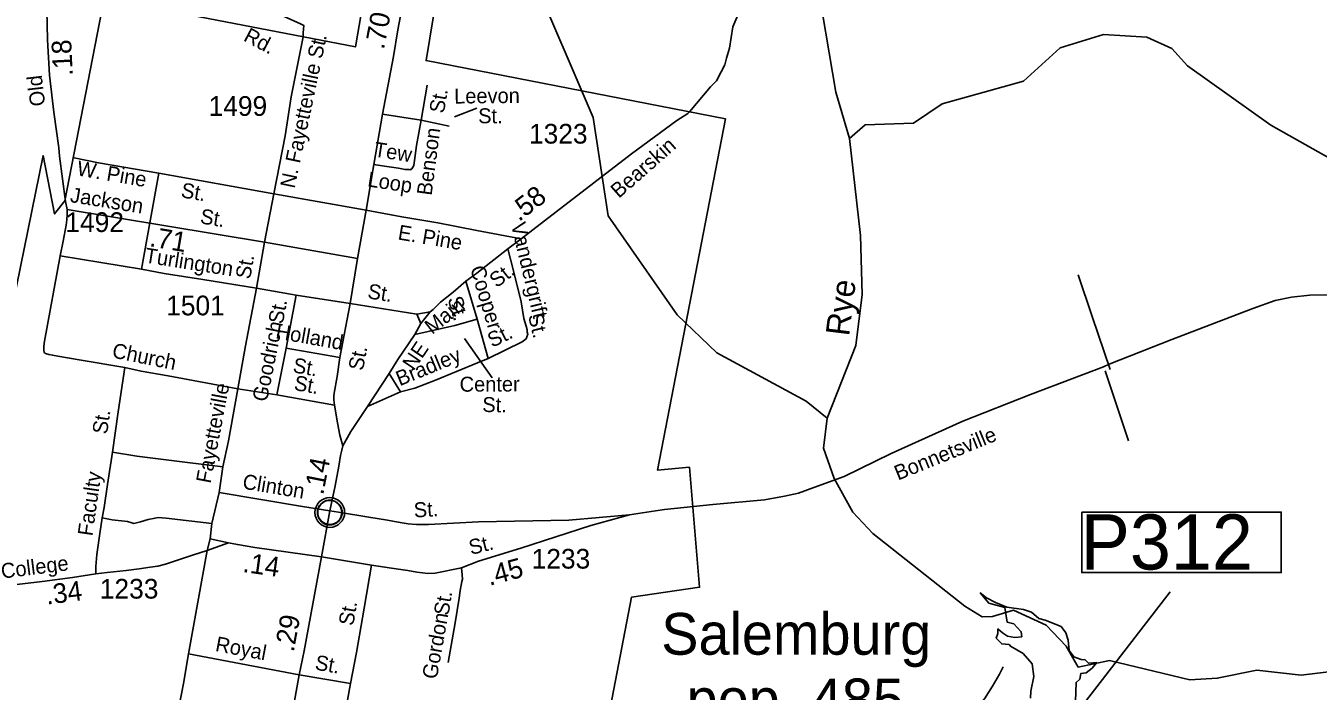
# Model space of a CAD drawing. Extents: x 2093524 to 2270757, y 289120 to 570408.
# Drawn here: x 2146913 to 2155115, y 460049 to 464272 of the extents above; entities that cross this region are included whole.
import ezdxf

# ---------------------------------------------------------------- set-up
doc = ezdxf.new("R2010")
doc.units = 0
for name, color, linetype in [('Exist Boundary Political City Limit New', 7, 'Continuous'), ('Exist Civil Demographics City Label', 7, 'Continuous'), ('Exist Civil Demographics City Population Label', 7, 'Continuous'), ('Exist Civil Demographics Community CELL', 7, 'Continuous'), ('Exist Hydrographic Creek Single Shore', 7, 'Continuous'), ('Exist Hydrographic Lake Shore', 7, 'Continuous'), ('Exist Hydrographic Misc Water Feature', 7, 'Continuous'), ('Exist Hydrographic Pond Over 1500 Sq Ft', 7, 'Continuous'), ('Exist Hydrographic Stream', 7, 'Continuous'), ('Exist Hydrographic Swamp Label', 7, 'Continuous'), ('Exist Road Non-System Type 51', 7, 'Continuous'), ('Exist Road Non-System Type 51 Label', 7, 'Continuous'), ('Exist Road Primary NC Attributed', 7, 'Continuous'), ('Exist Road Primary NC Label', 7, 'Continuous'), ('Exist Road Primary NC Mileage Hundredths English Label', 7, 'Continuous'), ('Exist Road Secondary Mileage Hundredths English Label', 7, 'Continuous'), ('Exist Road Secondary Structure Pipe Number Label', 7, 'Continuous'), ('Exist Road Secondary Type 51 Attributed', 7, 'Continuous'), ('Exist Road Secondary Type 51 Label', 7, 'Continuous'), ('Exist Road Secondary Type 51 Number Label', 7, 'Continuous'), ('Map Preparation Boundary City Limit Buffer Line', 7, 'Continuous')]:
    doc.layers.add(name, color=color, linetype=linetype)

msp = doc.modelspace()

# ---------------------------------------------------------------- linework, layer by layer
at = {"layer": 'Exist Boundary Political City Limit New'}
for points in [[(2149646.5, 465225.4), (2149453, 464050.8), (2151354.5, 463680.8), (2150922.5, 461450.7), (2151124.5, 461471.5), (2151188.8, 460708.1), (2150757.5, 460646.4), (2150572.8, 459687)], [(2146517.8, 460975), (2147022.5, 463448.8), (2147095.2, 463078), (2147160.8, 463160.9), (2147411, 464447.9), (2149004.2, 464138), (2149184, 465187.3)]]:
    msp.add_lwpolyline(points, dxfattribs=at)
at = {"layer": 'Exist Civil Demographics Community CELL'}
msp.add_lwpolyline([(2148764.5, 461195.6), (2148765.5, 461201.2), (2148767.3, 461207.7), (2148770.2, 461214.9), (2148773.1, 461220.7), (2148776.5, 461226.4), (2148780.2, 461231.5), (2148784.2, 461235.9), (2148788.8, 461240.5), (2148794.3, 461245.1), (2148799.7, 461248.7), (2148804.6, 461251.6), (2148809.7, 461254.1), (2148815.1, 461256.4), (2148820.8, 461258.2), (2148825.1, 461259.3), (2148829.9, 461260.1), (2148834.1, 461260.8), (2148840.4, 461261.1), (2148844.9, 461260.9), (2148850.5, 461260.7), (2148855.4, 461260), (2148860.3, 461259), (2148865.3, 461257.6), (2148870.5, 461255.6), (2148877.2, 461252.7), (2148883.4, 461249.2), (2148888.5, 461245.7), (2148893.7, 461241.6), (2148897, 461238.5), (2148901.1, 461234.1), (2148905, 461229.4), (2148908, 461224.8), (2148911.2, 461219.8), (2148913.6, 461214.7), (2148915.6, 461209.7), (2148917.2, 461204.6), (2148918.5, 461200.1), (2148919.6, 461194), (2148920.2, 461189.3), (2148920.5, 461183.3), (2148920.3, 461177.5), (2148919.7, 461171.8), (2148918.8, 461166.3), (2148917.1, 461160.2), (2148915.3, 461154.3), (2148913, 461149.3), (2148909.8, 461143.3), (2148906.5, 461138), (2148903.1, 461133.3), (2148898.8, 461128.5), (2148893.6, 461123.6), (2148888.5, 461119.4), (2148883.5, 461116), (2148879.2, 461113.5), (2148872.4, 461110.3), (2148865.2, 461107.5), (2148859.3, 461106.1), (2148852.7, 461104.8), (2148848.3, 461104.3), (2148843.8, 461104), (2148838.2, 461104), (2148833.9, 461104.5), (2148828.3, 461105.2), (2148822.4, 461106.5), (2148817.8, 461107.8), (2148812.6, 461109.7), (2148808, 461111.7), (2148804.1, 461113.9), (2148797.3, 461118), (2148791.7, 461122.3), (2148786.8, 461126.7), (2148782.3, 461131.6), (2148779.1, 461135.6), (2148776.2, 461139.7), (2148772.1, 461146.8), (2148770.4, 461150.4), (2148768.6, 461154.4), (2148766.1, 461162.6), (2148764.5, 461169.6), (2148763.8, 461174.8), (2148763.5, 461181.1), (2148763.4, 461185.8), (2148764, 461192.3)], close=True, dxfattribs=at)
for centre, radius in [((2148842.1, 461183.1), 94.3), ((2148841.9, 461183.4), 76.7)]:
    msp.add_circle(centre, radius, dxfattribs=at)
at = {"layer": 'Exist Hydrographic Creek Single Shore'}
for points in [[(2151999.5, 461781.3), (2151865.4, 461888.9), (2151297.4, 462195.5), (2151046.4, 462436.7), (2150609.4, 463065.5), (2150514.5, 463690.6), (2150117.5, 464613.8), (2149982.4, 464869.1), (2149840.5, 465062.2), (2149763.4, 465093.3)], [(2152139.5, 463556.4), (2152054.4, 463850.1), (2151925.4, 464613.7)], [(2151999.5, 461781.3), (2152180.5, 462243.5), (2152220.5, 462567.4), (2152209.4, 462941.6), (2152139.5, 463556.4)], [(2153048.5, 460523.6), (2152981.5, 460521.7), (2152872.6, 460589.5), (2152287.6, 461050.6), (2152161.5, 461184.3), (2152043.6, 461399.8), (2151975.5, 461591.5), (2151999.5, 461781.3)]]:
    msp.add_lwpolyline(points, dxfattribs=at)
at = {"layer": 'Exist Hydrographic Lake Shore'}
msp.add_lwpolyline([(2153591.5, 460201.1), (2153515.4, 460333.8), (2153389.5, 460467.6), (2153181.6, 460563.6), (2153048.5, 460523.6)], dxfattribs=at)
at = {"layer": 'Exist Hydrographic Misc Water Feature'}
msp.add_lwpolyline([(2153591.5, 460201.1), (2153791.4, 460243), (2154300.6, 460121.3), (2154474.4, 460130.9), (2154724.6, 460181.7), (2155007.6, 460149.7), (2155232.5, 460178)], dxfattribs=at)
at = {"layer": 'Exist Hydrographic Pond Over 1500 Sq Ft'}
msp.add_lwpolyline([(2153572.4, 459923.4), (2153578.9, 460105), (2153602.9, 460125.3), (2153608.4, 460160.3), (2153643.4, 460165.9), (2153680.3, 460195.4), (2153709.8, 460230.4), (2153656.3, 460226.7), (2153636.1, 460247), (2153610.2, 460250.7), (2153564.1, 460267.3), (2153534.6, 460307.9), (2153529.1, 460372.4), (2153514.3, 460418.5), (2153483, 460459.1), (2153381.6, 460499.7), (2153341, 460510.7), (2153294.9, 460551.3), (2153245.1, 460567.9), (2153138.1, 460582.7), (2153068, 460612.2), (2153010.9, 460641.7), (2152970.3, 460673), (2153025.6, 460608.5), (2153127, 460580.8), (2153141.8, 460486.8), (2153182.4, 460475.7), (2153230.3, 460425.9), (2153234, 460394.6), (2153189.8, 460389), (2153143.6, 460398.2), (2153112.3, 460418.5), (2153082.8, 460444.3), (2153082.8, 460414.8), (2153071.7, 460385.3), (2153106.8, 460348.4), (2153152.9, 460344.8), (2153162.1, 460333.7), (2153243.2, 460287.6), (2153300.4, 460223), (2153309.6, 460141.9), (2153291.2, 460049.7), (2153289.3, 460003.6)], dxfattribs=at)
at = {"layer": 'Exist Hydrographic Stream'}
msp.add_lwpolyline([(2152139.5, 463556.4), (2152239.4, 463643), (2152547.4, 463653.3), (2152729.5, 463777.5), (2153245.4, 463921.4), (2153477.5, 464133.2), (2153752.5, 464216.2), (2154027.4, 464200.9), (2154185.5, 464128.8), (2154286.4, 464018.6), (2154813.4, 463640.7), (2155448.4, 463283.5)], dxfattribs=at)
at = {"layer": 'Exist Road Non-System Type 51'}
for p, q in [((2149460.6, 463894.5), (2149422.1, 463673.3)), ((2149176.9, 463710.2), (2149422.1, 463673.3)), ((2149422.1, 463673.3), (2149599.4, 463635.7)), ((2147699.3, 463021.9), (2147757.6, 463336.7)), ((2147757.6, 463336.7), (2148486.9, 463206.1)), ((2148428.7, 462899.3), (2148486.9, 463206.1)), ((2148486.9, 463206.1), (2149072.7, 463102.4)), ((2147647.4, 462726.9), (2147699.3, 463021.9)), ((2148428.7, 462899.3), (2149018.6, 462795.5)), ((2147131.1, 462811.3), (2147647.4, 462726.9)), ((2148376.9, 462606.3), (2148627.9, 462561.3)), ((2149705.6, 462651.7), (2149777.6, 462410.1)), ((2148565.2, 462226.6), (2148627.9, 462561.3)), ((2148627.9, 462561.3), (2148970.9, 462510.5)), ((2148970.9, 462510.5), (2149393.5, 462442)), ((2149393.5, 462442), (2149479.7, 462456.3)), ((2149420.3, 462381.5), (2149393.5, 462442)), ((2149777.6, 462410.1), (2149846.2, 462160.3)), ((2148505.3, 461929.9), (2148565.2, 462226.6)), ((2148565.2, 462226.6), (2148906, 462165.8)), ((2149217.9, 462065.6), (2149291.6, 461948.1)), ((2153763.4, 462082.5), (2153911.6, 461637.3)), ((2148258.1, 461968.8), (2148505.3, 461929.9)), ((2148505.3, 461929.9), (2148871.9, 461864.5)), ((2149081.8, 461856.3), (2149291.6, 461948.1)), ((2147946.4, 460285.3), (2148063.5, 460940.8)), ((2148063.5, 460940.8), (2148198.5, 460990.1)), ((2147946.4, 460285.3), (2148647.7, 460153.2)), ((2148647.7, 460153.2), (2148972.5, 460096.7)), ((2148843.6, 459353.4), (2148972.5, 460096.7))]:
    msp.add_line(p, q, dxfattribs=at)
for points in [[(2148486.9, 463206.1), (2148558.2, 463572.6), (2148597.2, 463821.8), (2148673.9, 464202.2)], [(2149122.5, 463391.3), (2149188.3, 463382), (2149278, 463368.2), (2149319.9, 463359.4), (2149343.8, 463358.9), (2149357.8, 463358.6), (2149351.9, 463360.7), (2149362, 463364.5), (2149376.4, 463386.2), (2149392.9, 463511.9), (2149422.1, 463673.3)], [(2147213.9, 463434.1), (2147219.5, 463433.4), (2147374.9, 463402.3), (2147757.6, 463336.7)], [(2147131.1, 462811.3), (2147149, 462904.9), (2147169, 463006.5), (2147173.7, 463040.4), (2147176.3, 463072.3), (2147175, 463106.4)], [(2149072.7, 463102.4), (2149299.9, 463059.8), (2149527.1, 463021.3), (2149775, 462973.4), (2150055.6, 462919.4)], [(2149972, 462856.8), (2150006.8, 462725.2), (2150056.1, 462519.5), (2150072.7, 462413.6), (2150088.8, 462365.7), (2150094.9, 462341.6), (2150094.9, 462327.8), (2150099.2, 462313.7), (2150095.1, 462303.6), (2150089.2, 462285.6), (2150063.5, 462265.5), (2149846.2, 462160.3)], [(2147540.9, 462103.2), (2147251.9, 462150.9), (2147116.4, 462175.6), (2147082.5, 462182.3), (2147058.6, 462186.8), (2147038.7, 462191.2), (2147030.8, 462197.4), (2147028.9, 462201.4), (2147027.1, 462211.4), (2147027.6, 462239.4), (2147032.3, 462271.3), (2147131.1, 462811.3)], [(2147647.4, 462726.9), (2147790.8, 462700.1), (2148036, 462661.2), (2148376.9, 462606.3)], [(2153591.8, 462691.2), (2153681.3, 462425.9), (2153795.4, 462090.7)], [(2149380.9, 462312.3), (2149636, 462369.2), (2149777.6, 462410.1)], [(2147462.1, 461566.8), (2147499.2, 461822), (2147540.9, 462103.2)], [(2147540.9, 462103.2), (2147644.4, 462079.1), (2147815.8, 462049.7), (2148258.1, 461968.8)], [(2149291.6, 461948.1), (2149382.1, 461972.3), (2149513.1, 462023.7), (2149779, 462132.5), (2149846.2, 462160.3)], [(2147397.7, 461148.1), (2147411.1, 461213.9), (2147432, 461361.4), (2147462.1, 461566.8)], [(2147462.1, 461566.8), (2147617.6, 461539.7), (2147922.8, 461501.6), (2148164.2, 461472.7)], [(2148842.5, 461193.2), (2148669.1, 461220.7), (2148140.9, 461309.2)], [(2148842.5, 461193.2), (2148898.3, 461184.1), (2149089.7, 461154.3), (2149209.3, 461133.9), (2149277, 461122.5), (2149338.8, 461111.3), (2149392.7, 461106.2), (2149468.7, 461106.7), (2149785.1, 461123.6), (2150359.7, 461133.4), (2150745.2, 461168.7)], [(2147356.6, 460793), (2147357.6, 460841), (2147363.1, 460916.9), (2147381.8, 461050.5), (2147397.7, 461148.1)], [(2147397.7, 461148.1), (2147461.5, 461136.9), (2147557.3, 461124.9), (2147585.1, 461116.4), (2147599, 461114.1), (2147641.2, 461123.3), (2147689.5, 461138.3), (2147733.7, 461147.4), (2147753.8, 461151), (2147803.7, 461148), (2148093, 461112.2)], [(2148972.5, 460096.7), (2149012.5, 460293.9), (2149060.1, 460574.9), (2149107.6, 460847.9)], [(2149593.1, 460230.3), (2149638.2, 460483.3), (2149663.3, 460638.8), (2149670.3, 460688.7), (2149679.4, 460744.5), (2149683.7, 460760.4), (2149682.3, 460788.4), (2149677.2, 460832.5)], [(2147811.6, 459546), (2147856.8, 459803.1), (2147912.7, 460098), (2147946.4, 460285.3)], [(2153116, 460203.4), (2153092.4, 460157.3), (2153048.9, 460081), (2152997.4, 460000.7), (2152951.8, 459948.5), (2152816.4, 459807.9), (2152617.8, 459617), (2152415.7, 459443.7), (2152396.8, 459427.5), (2152209.7, 459254.8)]]:
    msp.add_lwpolyline(points, dxfattribs=at)
at = {"layer": 'Exist Road Non-System Type 51 Label'}
for points in [[(2149775.2, 463748.6), (2149632.7, 463694.5)], [(2149873.5, 462037), (2149696.5, 462287.8)]]:
    msp.add_lwpolyline(points, dxfattribs=at)
at = {"layer": 'Exist Road Primary NC Attributed'}
for points in [[(2148924.8, 461605.5), (2148906.1, 461673.9), (2148891.7, 461752.1), (2148871.9, 461864.5), (2148868.6, 461898.6), (2148867.1, 461920.6), (2148869.5, 461940.6), (2148889.6, 462046.1), (2148906, 462165.8), (2148970.9, 462510.5), (2149018.6, 462795.5), (2149072.7, 463102.4), (2149122.5, 463391.3), (2149176.9, 463710.2), (2149246.2, 464076.8), (2149273.6, 464246.2), (2149313.9, 464459.4)], [(2148788.7, 460902.3), (2148842.5, 461193.2), (2148875.7, 461352.5), (2148900.2, 461476), (2148909.5, 461543.8), (2148918.2, 461577.6), (2148924.8, 461605.5)], [(2148514.8, 459410), (2148647.7, 460153.2), (2148678.7, 460304.6), (2148788.7, 460902.3)]]:
    msp.add_lwpolyline(points, dxfattribs=at)
at = {"layer": 'Exist Road Secondary Structure Pipe Number Label'}
msp.add_line((2152959.1, 459106.5), (2154176.6, 460679.9), dxfattribs=at)
msp.add_lwpolyline([(2153614.7, 461185.1), (2154880.8, 461185.1), (2154880.8, 460801.3), (2153614.7, 460801.3)], close=True, dxfattribs=at)
at = {"layer": 'Exist Road Secondary Type 51 Attributed'}
for points in [[(2147049.1, 464531.8), (2147046.3, 464370.8), (2147050.6, 464182.7), (2147064.1, 463958.5), (2147091.4, 463724), (2147122.8, 463497.4), (2147125.8, 463445.3), (2147164, 463156.6), (2147175, 463106.4), (2148428.7, 462899.3)], [(2148444.7, 464388.8), (2148468.4, 464374.3), (2148513.8, 464351.4), (2148552.9, 464331), (2148656, 464285.4), (2148676.8, 464274.7), (2148673.3, 464228.2), (2148673.9, 464202.2)], [(2151431.3, 464340.5), (2151401, 464265.5), (2151377.8, 464129.9), (2151359.9, 464066.3), (2151348.7, 464025.2), (2151327, 463979.6), (2151297, 463923.7), (2151259.2, 463885.4), (2151125.5, 463725.4), (2151115, 463715), (2151045.2, 463670.5), (2150756.6, 463459.1), (2150278.8, 463090.4), (2150055.6, 462919.4), (2149972, 462856.8), (2149776, 462702.3), (2149705.6, 462651.7), (2149624.2, 462581.4), (2149545, 462517), (2149498.1, 462471.9), (2149479.7, 462456.3), (2149420.3, 462381.5), (2149380.9, 462312.3), (2149273.7, 462154.4), (2149217.9, 462065.6), (2149081.8, 461856.3), (2148974.6, 461696.5), (2148924.8, 461605.5)], [(2148428.7, 462899.3), (2148376.9, 462606.3), (2148307.6, 462241.8), (2148258.1, 461968.8), (2148228.8, 461803.4), (2148199.5, 461638), (2148164.2, 461472.7), (2148140.9, 461309.2), (2148093, 461112.2), (2148083, 461016.4)], [(2155186.6, 462563.9), (2155061.3, 462561.7), (2154946.4, 462549.9), (2154841.7, 462529.2), (2154700.3, 462477.7), (2154185.9, 462280.2), (2153789.4, 462123.9), (2153752.6, 462107.7), (2153289.8, 461932.3), (2152859.5, 461762.9), (2152405.5, 461556.5), (2152107.5, 461411.4), (2151914.2, 461342.4), (2151816.4, 461305.7), (2151728.4, 461287.4), (2151600.8, 461262.5), (2151272.2, 461233), (2150966.7, 461202.6), (2150908.8, 461194.3), (2150745.2, 461168.7), (2150498.4, 461099.6), (2150054.8, 460957.4), (2149786.8, 460874.5), (2149677.2, 460832.5), (2149510.5, 460797.9), (2149464.5, 460796.8), (2149430.6, 460799.5), (2149394.7, 460804.2), (2149336.9, 460815.3), (2149233.2, 460829.4), (2149107.6, 460847.9), (2148788.7, 460902.3)], [(2148083, 461016.4), (2148063.5, 460940.8), (2147971, 460912.7), (2147799.9, 460856.1), (2147751.6, 460843.1), (2147701.5, 460836.1), (2147633.3, 460825.5), (2147549.1, 460815.1), (2147428.8, 460801.6), (2147356.6, 460793), (2147210.2, 460769.9), (2147017.7, 460745.8), (2146783.2, 460716.5), (2146679, 460708.6), (2146392.2, 460668.3), (2146302.1, 460662.1)], [(2148788.7, 460902.3), (2148365.9, 460960.8), (2148256.3, 460979), (2148198.5, 460990.1), (2148083, 461016.4)]]:
    msp.add_lwpolyline(points, dxfattribs=at)
at = {"layer": 'Map Preparation Boundary City Limit Buffer Line'}
for points in [[(2149646.5, 465225.4), (2149453, 464050.8), (2151354.5, 463680.8), (2150922.5, 461450.7), (2151124.5, 461471.5), (2151188.8, 460708.1), (2150757.5, 460646.4), (2150572.8, 459687)], [(2146517.8, 460975), (2147022.5, 463448.8), (2147095.2, 463078), (2147160.8, 463160.9), (2147411, 464447.9), (2149004.2, 464138), (2149184, 465187.3)]]:
    msp.add_lwpolyline(points, dxfattribs=at)

# ---------------------------------------------------------------- texts
at = {"layer": 'Exist Civil Demographics City Label'}
msp.add_text('Salemburg', height=265, dxfattribs=at).set_placement((2150945.5, 460280.4))
at = {"layer": 'Exist Civil Demographics City Population Label'}
msp.add_text('pop. 485', height=265, dxfattribs=at).set_placement((2151106.8, 459864.1))
at = {"layer": 'Exist Hydrographic Swamp Label'}
msp.add_text('Rye', height=150, rotation=82.96317, dxfattribs=at).set_placement((2152137.7, 462298.4))
at = {"layer": 'Exist Road Non-System Type 51 Label'}
for s, rotation, p in [('St.', 80.12641, (2149565.8, 463712.6)), ('Leevon', 0.56588, (2149631.8, 463778.4)), ('St.', 0.10555, (2149783.9, 463653.2)), ('Benson', 82.52058, (2149488, 463191.6)), ('Tew', 351.25447, (2149118.2, 463442.5)), ('W. Pine', 350.2732, (2147232.4, 463323.1)), ('Loop', 351.25447, (2149077.5, 463253.1)), ('St.', 350.38305, (2147893.2, 463184.2)), ('E. Pine', 350.2732, (2149269.8, 462916.7)), ('Vandergrift', 283.49394, (2149990.6, 463012.3)), ('Turlington', 350.98518, (2147663.1, 462770.2)), ('Cooper', 286.59447, (2149731.5, 462734.3)), ('St.', 350.79278, (2149077.6, 462543)), ('St.', 79.38967, (2148544, 462375.3)), ('St.', 286.59447, (2149588.4, 462539.9)), ('St.', 283.49394, (2150099.7, 462433.6)), ('Goodrich', 78.58581, (2148442.5, 461881.2)), ('Holland', 349.88447, (2148494, 462289.3)), ('St.', 25.83519, (2149872, 462227.5)), ('Church', 348.48502, (2147455.4, 462167.7)), ('Bradley', 22.25315, (2149285.6, 461983.8)), ('St.', 349.88447, (2148603.1, 462073.3)), ('St.', 349.88505, (2148610.3, 461961.1)), ('Center', 0.24499, (2149666.3, 461949.6)), ('St.', 358.7023, (2149809.2, 461821.3)), ('St.', 81.72857, (2147428.2, 461675.7)), ('Faculty', 81.93557, (2147335.3, 461029.9)), ('Clinton', 350.48869, (2148283.5, 461335.2)), ('St.', 3.06589, (2149377.6, 461151.1)), ('St.', 80.83138, (2149595.1, 460525.2)), ('St.', 80.38598, (2148990.8, 460460.5)), ('Gordon', 79.89287, (2149520.9, 460120.9)), ('Royal', 349.33256, (2148110.9, 460304.4)), ('St.', 350.13151, (2148743.4, 460186.5))]:
    msp.add_text(s, height=95, rotation=rotation, dxfattribs=at).set_placement(p)
at = {"layer": 'Exist Road Primary NC Label'}
msp.add_text('St.', height=95, rotation=79.33699, dxfattribs=at).set_placement((2149052.3, 462078.8))
at = {"layer": 'Exist Road Primary NC Mileage Hundredths English Label'}
for s, rotation, p in [('.70', 79.29631, (2149185.6, 464117.1)), ('.14', 78.77879, (2148799.6, 461290.2)), ('.29', 79.57204, (2148613, 460293.1))]:
    msp.add_text(s, height=125, rotation=rotation, dxfattribs=at).set_placement(p)
at = {"layer": 'Exist Road Secondary Mileage Hundredths English Label'}
for s, rotation, p in [('.18', 92.78043, (2147211.4, 463955.3)), ('.58', 37.46046, (2150042.6, 463025.9)), ('.71', 350.45883, (2147693, 462873.5)), ('.14', 352.12227, (2148285, 460805.9)), ('.45', 15.09301, (2149855.5, 460717.1)), ('.34', 7.13631, (2147046.2, 460598.1))]:
    msp.add_text(s, height=125, rotation=rotation, dxfattribs=at).set_placement(p)
at = {"layer": 'Exist Road Secondary Structure Pipe Number Label'}
msp.add_text('P312', height=350, dxfattribs=at).set_placement((2153607.6, 460821.1))
at = {"layer": 'Exist Road Secondary Type 51 Label'}
for s, rotation, p in [('Rd.', 332.24146, (2148288.2, 464180.2)), ('N. Fayetteville St.', 78.06544, (2148618.5, 463235.8)), ('Old', 96.64039, (2147036.4, 463766.7)), ('Bearskin', 41.38088, (2150676.4, 463173.4)), ('Jackson', 350.84435, (2147189.9, 463153.8)), ('St.', 350.45883, (2148014.6, 463018.8)), ('St.', 79.97453, (2148336.4, 462659.7)), ('St.', 37.65383, (2149901.2, 462605.2)), ('Main', 38.25096, (2149491.5, 462309.6)), ('NE', 55.82668, (2149374.9, 462078.9)), ('Fayetteville', 79.23506, (2148085.5, 461363.4)), ('Bonnetsville', 22.04758, (2152448.3, 461385.2)), ('St.', 13.97756, (2149737.9, 460913)), ('College', 7.12146, (2146761.2, 460763.3))]:
    msp.add_text(s, height=95, rotation=rotation, dxfattribs=at).set_placement(p)
at = {"layer": 'Exist Road Secondary Type 51 Number Label'}
for s, p in [('1499', (2148072.9, 463700.4)), ('1323', (2150106.2, 463524.4)), ('1492', (2147164, 462963.2)), ('1501', (2147803.6, 462434.3)), ('1233', (2150123, 460826.9)), ('1233', (2147382.5, 460636.5))]:
    msp.add_text(s, height=125, dxfattribs=at).set_placement(p)

doc.saveas('drawing.dxf')
